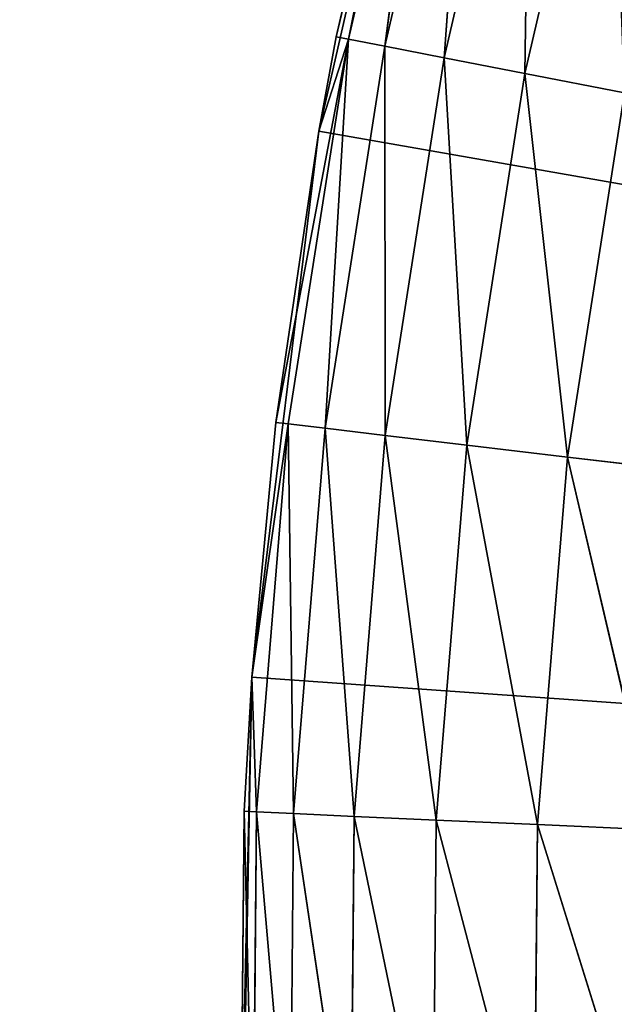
# Model space of a CAD drawing. Extents: x 0.6 to 100.6, y 0 to 13.
# Tile 492 of 656: x 1.9255 to 1.9978, y 7.1896 to 7.3094. Entities that reach past the tile are written whole.
import ezdxf

# ---------------------------------------------------------------- set-up
doc = ezdxf.new("R2010")
doc.units = 0
doc.header["$LTSCALE"] = 2.54
doc.layers.get('0').update_dxf_attribs({"color": 13, "linetype": 'CONTINUOUS'})

# ---------------------------------------------------------------- blocks, each defined once
blk = doc.blocks.new('P__KA__AZIENKOWA_VASCA_100')
at = {"color": 0}
for p, q in [((1.96187, 7.29584, 104.4), (1.9768, 7.36107, 104.4)), ((1.96187, 7.29584, 104.4), (1.9768, 7.36107, 104.4)), ((1.9768, 7.36107, 104.4), (1.96399, 7.30732, 104)), ((1.9768, 7.36107, 104.4), (1.96399, 7.30732, 104)), ((1.97472, 7.35357, 104), (1.96399, 7.30732, 104)), ((1.97472, 7.35357, 104), (1.96399, 7.30732, 104)), ((1.96548, 7.30703, 103.98263), (1.97472, 7.35357, 104)), ((1.96548, 7.30703, 103.98263), (1.97472, 7.35357, 104)), ((1.96548, 7.30703, 103.98263), (1.97618, 7.35317, 103.98263)), ((1.96548, 7.30703, 103.98263), (1.97618, 7.35317, 103.98263)), ((1.96991, 7.30617, 103.9658), (1.97618, 7.35317, 103.98263)), ((1.96991, 7.30617, 103.9658), (1.97618, 7.35317, 103.98263)), ((1.96991, 7.30617, 103.9658), (1.98054, 7.35199, 103.9658)), ((1.96991, 7.30617, 103.9658), (1.98054, 7.35199, 103.9658)), ((1.97714, 7.30477, 103.95), (1.98054, 7.35199, 103.9658)), ((1.97714, 7.30477, 103.95), (1.98054, 7.35199, 103.9658)), ((1.97714, 7.30477, 103.95), (1.98765, 7.35007, 103.95)), ((1.97714, 7.30477, 103.95), (1.98765, 7.35007, 103.95)), ((1.98696, 7.30287, 103.93572), (1.98765, 7.35007, 103.95)), ((1.98696, 7.30287, 103.93572), (1.98765, 7.35007, 103.95)), ((1.98696, 7.30287, 103.93572), (1.9973, 7.34745, 103.93572)), ((1.98696, 7.30287, 103.93572), (1.9973, 7.34745, 103.93572)), ((1.95667, 7.26041, 104), (1.96548, 7.30703, 103.98263)), ((1.95667, 7.26041, 104), (1.96548, 7.30703, 103.98263)), ((1.95817, 7.26023, 103.98263), (1.96548, 7.30703, 103.98263)), ((1.95817, 7.26023, 103.98263), (1.96548, 7.30703, 103.98263)), ((1.96187, 7.29584, 104.4), (1.96399, 7.30732, 104)), ((1.96399, 7.30732, 104), (1.96187, 7.29584, 104)), ((1.96187, 7.29584, 104.4), (1.96399, 7.30732, 104)), ((1.96399, 7.30732, 104), (1.96187, 7.29584, 104)), ((1.96187, 7.29584, 104), (1.96548, 7.30703, 103.98263)), ((1.96187, 7.29584, 104), (1.96548, 7.30703, 103.98263)), ((1.96265, 7.2597, 103.9658), (1.96548, 7.30703, 103.98263)), ((1.96265, 7.2597, 103.9658), (1.96548, 7.30703, 103.98263)), ((1.96548, 7.30703, 103.98263), (1.96399, 7.30732, 104)), ((1.96548, 7.30703, 103.98263), (1.96399, 7.30732, 104)), ((1.96548, 7.30703, 103.98263), (1.96991, 7.30617, 103.9658)), ((1.96548, 7.30703, 103.98263), (1.96991, 7.30617, 103.9658)), ((1.96265, 7.2597, 103.9658), (1.96991, 7.30617, 103.9658)), ((1.96265, 7.2597, 103.9658), (1.96991, 7.30617, 103.9658)), ((1.96997, 7.25883, 103.95), (1.96991, 7.30617, 103.9658)), ((1.96991, 7.30617, 103.9658), (1.97714, 7.30477, 103.95)), ((1.96997, 7.25883, 103.95), (1.96991, 7.30617, 103.9658)), ((1.96991, 7.30617, 103.9658), (1.97714, 7.30477, 103.95)), ((1.96997, 7.25883, 103.95), (1.97714, 7.30477, 103.95)), ((1.96997, 7.25883, 103.95), (1.97714, 7.30477, 103.95)), ((1.9799, 7.25765, 103.93572), (1.97714, 7.30477, 103.95)), ((1.97714, 7.30477, 103.95), (1.98696, 7.30287, 103.93572)), ((1.9799, 7.25765, 103.93572), (1.97714, 7.30477, 103.95)), ((1.97714, 7.30477, 103.95), (1.98696, 7.30287, 103.93572)), ((1.9799, 7.25765, 103.93572), (1.98696, 7.30287, 103.93572)), ((1.9799, 7.25765, 103.93572), (1.98696, 7.30287, 103.93572)), ((1.99214, 7.25619, 103.9234), (1.98696, 7.30287, 103.93572)), ((1.98696, 7.30287, 103.93572), (1.99906, 7.30052, 103.9234)), ((1.99214, 7.25619, 103.9234), (1.98696, 7.30287, 103.93572)), ((1.98696, 7.30287, 103.93572), (1.99906, 7.30052, 103.9234)), ((1.99214, 7.25619, 103.9234), (1.99906, 7.30052, 103.9234)), ((1.99214, 7.25619, 103.9234), (1.99906, 7.30052, 103.9234)), ((1.95373, 7.22941, 104.4), (1.96187, 7.29584, 104.4)), ((1.95373, 7.22941, 104.4), (1.96187, 7.29584, 104.4)), ((1.96187, 7.29584, 104.4), (1.95667, 7.26041, 104)), ((1.96187, 7.29584, 104.4), (1.95667, 7.26041, 104)), ((1.96187, 7.29584, 104), (1.95667, 7.26041, 104)), ((1.96187, 7.29584, 104), (1.95667, 7.26041, 104)), ((1.96187, 7.29584, 104.4), (1.96187, 7.29584, 104)), ((1.96187, 7.29584, 104.4), (1.96187, 7.29584, 104)), ((1.96187, 7.29584, 104.4), (2.60212, 7.18367, 104.4)), ((1.96187, 7.29584, 104.4), (2.60212, 7.18367, 104.4)), ((1.95373, 7.22941, 104.4), (1.95667, 7.26041, 104)), ((1.95667, 7.26041, 104), (1.95373, 7.22941, 104)), ((1.95373, 7.22941, 104.4), (1.95667, 7.26041, 104)), ((1.95667, 7.26041, 104), (1.95373, 7.22941, 104)), ((1.95817, 7.26023, 103.98263), (1.95373, 7.22941, 104)), ((1.95817, 7.26023, 103.98263), (1.95373, 7.22941, 104)), ((1.95817, 7.26023, 103.98263), (1.9543, 7.21302, 103.98263)), ((1.95817, 7.26023, 103.98263), (1.9543, 7.21302, 103.98263)), ((1.95667, 7.26041, 104), (1.95817, 7.26023, 103.98263)), ((1.95667, 7.26041, 104), (1.95817, 7.26023, 103.98263)), ((1.96265, 7.2597, 103.9658), (1.95817, 7.26023, 103.98263)), ((1.95817, 7.26023, 103.98263), (1.95881, 7.21282, 103.9658)), ((1.95817, 7.26023, 103.98263), (1.95881, 7.21282, 103.9658)), ((1.96265, 7.2597, 103.9658), (1.95817, 7.26023, 103.98263)), ((1.96265, 7.2597, 103.9658), (1.95881, 7.21282, 103.9658)), ((1.96265, 7.2597, 103.9658), (1.95881, 7.21282, 103.9658)), ((1.96997, 7.25883, 103.95), (1.96265, 7.2597, 103.9658)), ((1.96265, 7.2597, 103.9658), (1.96617, 7.21248, 103.95)), ((1.96265, 7.2597, 103.9658), (1.96617, 7.21248, 103.95)), ((1.96997, 7.25883, 103.95), (1.96265, 7.2597, 103.9658)), ((1.96997, 7.25883, 103.95), (1.96617, 7.21248, 103.95)), ((1.96997, 7.25883, 103.95), (1.96617, 7.21248, 103.95)), ((1.9799, 7.25765, 103.93572), (1.96997, 7.25883, 103.95)), ((1.96997, 7.25883, 103.95), (1.97616, 7.21203, 103.93572)), ((1.96997, 7.25883, 103.95), (1.97616, 7.21203, 103.93572)), ((1.9799, 7.25765, 103.93572), (1.96997, 7.25883, 103.95)), ((1.9799, 7.25765, 103.93572), (1.97616, 7.21203, 103.93572)), ((1.9799, 7.25765, 103.93572), (1.97616, 7.21203, 103.93572)), ((1.99214, 7.25619, 103.9234), (1.9799, 7.25765, 103.93572)), ((1.9799, 7.25765, 103.93572), (1.98847, 7.21147, 103.9234)), ((1.9799, 7.25765, 103.93572), (1.98847, 7.21147, 103.9234)), ((1.99214, 7.25619, 103.9234), (1.9799, 7.25765, 103.93572)), ((1.99214, 7.25619, 103.9234), (1.98847, 7.21147, 103.9234)), ((1.99214, 7.25619, 103.9234), (1.98847, 7.21147, 103.9234)), ((2.00632, 7.25451, 103.9134), (1.99214, 7.25619, 103.9234)), ((1.99214, 7.25619, 103.9234), (2.00273, 7.21083, 103.9134)), ((1.99214, 7.25619, 103.9234), (2.00273, 7.21083, 103.9134)), ((2.00632, 7.25451, 103.9134), (1.99214, 7.25619, 103.9234)), ((1.95237, 7.16561, 104), (1.95373, 7.22941, 104.4)), ((1.95237, 7.16561, 104), (1.95373, 7.22941, 104.4)), ((1.95247, 7.1625, 104.4), (1.95373, 7.22941, 104.4)), ((1.95247, 7.1625, 104.4), (1.95373, 7.22941, 104.4)), ((1.95373, 7.22941, 104), (1.95279, 7.21309, 104)), ((1.95279, 7.21309, 104), (1.95373, 7.22941, 104.4)), ((1.95279, 7.21309, 104), (1.95373, 7.22941, 104.4)), ((1.95373, 7.22941, 104), (1.95279, 7.21309, 104)), ((1.95373, 7.22941, 104.4), (1.95373, 7.22941, 104)), ((1.95373, 7.22941, 104.4), (1.95373, 7.22941, 104)), ((1.95373, 7.22941, 104.4), (2.60212, 7.18367, 104.4)), ((1.95373, 7.22941, 104.4), (2.60212, 7.18367, 104.4)), ((1.95373, 7.22941, 104), (1.9543, 7.21302, 103.98263)), ((1.95373, 7.22941, 104), (1.9543, 7.21302, 103.98263)), ((1.95279, 7.21309, 104), (1.95237, 7.16561, 104)), ((1.95279, 7.21309, 104), (1.95237, 7.16561, 104)), ((1.9543, 7.21302, 103.98263), (1.95279, 7.21309, 104)), ((1.95389, 7.16565, 103.98263), (1.95279, 7.21309, 104)), ((1.9543, 7.21302, 103.98263), (1.95279, 7.21309, 104)), ((1.95389, 7.16565, 103.98263), (1.95279, 7.21309, 104)), ((1.95389, 7.16565, 103.98263), (1.9543, 7.21302, 103.98263)), ((1.95389, 7.16565, 103.98263), (1.9543, 7.21302, 103.98263)), ((1.95881, 7.21282, 103.9658), (1.9543, 7.21302, 103.98263)), ((1.9584, 7.16578, 103.9658), (1.9543, 7.21302, 103.98263)), ((1.95881, 7.21282, 103.9658), (1.9543, 7.21302, 103.98263)), ((1.9584, 7.16578, 103.9658), (1.9543, 7.21302, 103.98263)), ((1.9584, 7.16578, 103.9658), (1.95881, 7.21282, 103.9658)), ((1.9584, 7.16578, 103.9658), (1.95881, 7.21282, 103.9658)), ((1.96617, 7.21248, 103.95), (1.95881, 7.21282, 103.9658)), ((1.96576, 7.16598, 103.95), (1.95881, 7.21282, 103.9658)), ((1.96617, 7.21248, 103.95), (1.95881, 7.21282, 103.9658)), ((1.96576, 7.16598, 103.95), (1.95881, 7.21282, 103.9658)), ((1.96576, 7.16598, 103.95), (1.96617, 7.21248, 103.95)), ((1.96576, 7.16598, 103.95), (1.96617, 7.21248, 103.95)), ((1.97616, 7.21203, 103.93572), (1.96617, 7.21248, 103.95)), ((1.97576, 7.16626, 103.93572), (1.96617, 7.21248, 103.95)), ((1.97616, 7.21203, 103.93572), (1.96617, 7.21248, 103.95)), ((1.97576, 7.16626, 103.93572), (1.96617, 7.21248, 103.95)), ((1.97576, 7.16626, 103.93572), (1.97616, 7.21203, 103.93572)), ((1.97576, 7.16626, 103.93572), (1.97616, 7.21203, 103.93572)), ((1.98847, 7.21147, 103.9234), (1.97616, 7.21203, 103.93572)), ((1.98808, 7.1666, 103.9234), (1.97616, 7.21203, 103.93572)), ((1.98847, 7.21147, 103.9234), (1.97616, 7.21203, 103.93572)), ((1.98808, 7.1666, 103.9234), (1.97616, 7.21203, 103.93572)), ((1.98808, 7.1666, 103.9234), (1.98847, 7.21147, 103.9234)), ((1.98808, 7.1666, 103.9234), (1.98847, 7.21147, 103.9234)), ((2.00273, 7.21083, 103.9134), (1.98847, 7.21147, 103.9234)), ((2.00235, 7.167, 103.9134), (1.98847, 7.21147, 103.9234)), ((2.00273, 7.21083, 103.9134), (1.98847, 7.21147, 103.9234)), ((2.00235, 7.167, 103.9134), (1.98847, 7.21147, 103.9234))]:
    blk.add_line(p, q, dxfattribs=at)
mesh = blk.add_polyface(dxfattribs=at)
corners = [(100.60212, 5.33368, 95.55), (0.60212, 5.33368, 95.55), (1.10212, 13.03367, 95.55)]
mesh.append_faces([[corners[k] for k in face] for face in [(0, 1, 2)]], dxfattribs={"color": 0})
mesh = blk.add_polyface(dxfattribs=at)
corners = [(100.10212, 13.03367, 95.7), (1.10212, 13.03367, 95.7), (0.60212, 5.33368, 95.7)]
mesh.append_faces([[corners[k] for k in face] for face in [(0, 1, 2)]], dxfattribs={"color": 0})
mesh = blk.add_polyface(dxfattribs=at)
corners = [(100.60212, 5.33368, 95.7), (100.10212, 13.03367, 95.7), (0.60212, 5.33368, 95.7)]
mesh.append_faces([[corners[k] for k in face] for face in [(0, 1, 2)]], dxfattribs={"color": 0})
mesh = blk.add_polyface(dxfattribs=at)
corners = [(100.60212, 5.33368, 95.55), (1.10212, 13.03367, 95.55), (100.10212, 13.03367, 95.55)]
mesh.append_faces([[corners[k] for k in face] for face in [(0, 1, 2)]], dxfattribs={"color": 0})
mesh = blk.add_polyface(dxfattribs=at)
corners = [(2.25744, 7.1229, 104.55), (0.60212, 8.53367, 104.55), (0.60212, 5.33368, 104.55)]
mesh.append_faces([[corners[k] for k in face] for face in [(0, 1, 2)]], dxfattribs={"color": 0})
mesh = blk.add_polyface(dxfattribs=at)
corners = [(2.25744, 7.1229, 104.55), (2.25212, 7.18367, 104.55), (0.60212, 8.53367, 104.55)]
mesh.append_faces([[corners[k] for k in face] for face in [(0, 1, 2)]], dxfattribs={"color": 0})
mesh = blk.add_polyface(dxfattribs=at)
corners = [(2.25744, 7.24445, 104.55), (0.60212, 8.53367, 104.55), (2.25212, 7.18367, 104.55)]
mesh.append_faces([[corners[k] for k in face] for face in [(0, 1, 2)]], dxfattribs={"color": 0})
mesh = blk.add_polyface(dxfattribs=at)
corners = [(2.27323, 7.30338, 104.55), (0.60212, 8.53367, 104.55), (2.25744, 7.24445, 104.55)]
mesh.append_faces([[corners[k] for k in face] for face in [(0, 1, 2)]], dxfattribs={"color": 0})
mesh = blk.add_polyface(dxfattribs=at)
corners = [(2.29901, 7.35867, 104.55), (0.60212, 8.53367, 104.55), (2.27323, 7.30338, 104.55)]
mesh.append_faces([[corners[k] for k in face] for face in [(0, 1, 2)]], dxfattribs={"color": 0})
mesh = blk.add_polyface(dxfattribs=at)
corners = [(2.25744, 7.24445, 104.4), (2.25212, 7.18367, 104.4), (0.60212, 8.53367, 104.4)]
mesh.append_faces([[corners[k] for k in face] for face in [(0, 1, 2)]], dxfattribs={"color": 0})
mesh = blk.add_polyface(dxfattribs=at)
corners = [(2.25212, 7.18367, 104.4), (0.60212, 5.33368, 104.4), (0.60212, 8.53367, 104.4)]
mesh.append_faces([[corners[k] for k in face] for face in [(0, 1, 2)]], dxfattribs={"color": 0})
mesh = blk.add_polyface(dxfattribs=at)
corners = [(2.29901, 7.35867, 104.4), (2.27323, 7.30338, 104.4), (0.60212, 8.53367, 104.4)]
mesh.append_faces([[corners[k] for k in face] for face in [(0, 1, 2)]], dxfattribs={"color": 0})
mesh = blk.add_polyface(dxfattribs=at)
corners = [(2.27323, 7.30338, 104.4), (2.25744, 7.24445, 104.4), (0.60212, 8.53367, 104.4)]
mesh.append_faces([[corners[k] for k in face] for face in [(0, 1, 2)]], dxfattribs={"color": 0})
mesh = blk.add_polyface(dxfattribs=at)
corners = [(2.60212, 7.18367, 104.4), (1.99835, 7.42443, 104.4), (1.9768, 7.36107, 104.4)]
mesh.append_faces([[corners[k] for k in face] for face in [(0, 1, 2)]], dxfattribs={"color": 0})
mesh = blk.add_polyface(dxfattribs=at)
corners = [(1.9768, 7.36107, 104.4), (1.96399, 7.30732, 104), (1.96187, 7.29584, 104.4)]
mesh.append_faces([[corners[k] for k in face] for face in [(0, 1, 2)]], dxfattribs={"color": 0})
mesh = blk.add_polyface(dxfattribs=at)
corners = [(2.60212, 7.18367, 104.4), (1.9768, 7.36107, 104.4), (1.96187, 7.29584, 104.4)]
mesh.append_faces([[corners[k] for k in face] for face in [(0, 1, 2)]], dxfattribs={"color": 0})
mesh = blk.add_polyface(dxfattribs=at)
corners = [(1.9768, 7.36107, 104.4), (1.97472, 7.35357, 104), (1.96399, 7.30732, 104)]
mesh.append_faces([[corners[k] for k in face] for face in [(0, 1, 2)]], dxfattribs={"color": 0})
mesh = blk.add_polyface(dxfattribs=at)
corners = [(1.97472, 7.35357, 104), (1.96548, 7.30703, 103.98263), (1.96399, 7.30732, 104)]
mesh.append_faces([[corners[k] for k in face] for face in [(0, 1, 2)]], dxfattribs={"color": 0})
mesh = blk.add_polyface(dxfattribs=at)
corners = [(1.97472, 7.35357, 104), (1.97618, 7.35317, 103.98263), (1.96548, 7.30703, 103.98263)]
mesh.append_faces([[corners[k] for k in face] for face in [(0, 1, 2)]], dxfattribs={"color": 0})
mesh = blk.add_polyface(dxfattribs=at)
corners = [(1.97618, 7.35317, 103.98263), (1.96991, 7.30617, 103.9658), (1.96548, 7.30703, 103.98263)]
mesh.append_faces([[corners[k] for k in face] for face in [(0, 1, 2)]], dxfattribs={"color": 0})
mesh = blk.add_polyface(dxfattribs=at)
corners = [(1.97618, 7.35317, 103.98263), (1.98054, 7.35199, 103.9658), (1.96991, 7.30617, 103.9658)]
mesh.append_faces([[corners[k] for k in face] for face in [(0, 1, 2)]], dxfattribs={"color": 0})
mesh = blk.add_polyface(dxfattribs=at)
corners = [(1.98054, 7.35199, 103.9658), (1.97714, 7.30477, 103.95), (1.96991, 7.30617, 103.9658)]
mesh.append_faces([[corners[k] for k in face] for face in [(0, 1, 2)]], dxfattribs={"color": 0})
mesh = blk.add_polyface(dxfattribs=at)
corners = [(1.98054, 7.35199, 103.9658), (1.98765, 7.35007, 103.95), (1.97714, 7.30477, 103.95)]
mesh.append_faces([[corners[k] for k in face] for face in [(0, 1, 2)]], dxfattribs={"color": 0})
mesh = blk.add_polyface(dxfattribs=at)
corners = [(1.98765, 7.35007, 103.95), (1.98696, 7.30287, 103.93572), (1.97714, 7.30477, 103.95)]
mesh.append_faces([[corners[k] for k in face] for face in [(0, 1, 2)]], dxfattribs={"color": 0})
mesh = blk.add_polyface(dxfattribs=at)
corners = [(1.98765, 7.35007, 103.95), (1.9973, 7.34745, 103.93572), (1.98696, 7.30287, 103.93572)]
mesh.append_faces([[corners[k] for k in face] for face in [(0, 1, 2)]], dxfattribs={"color": 0})
mesh = blk.add_polyface(dxfattribs=at)
corners = [(1.99906, 7.30052, 103.9234), (1.98696, 7.30287, 103.93572), (1.9973, 7.34745, 103.93572)]
mesh.append_faces([[corners[k] for k in face] for face in [(0, 1, 2)]], dxfattribs={"color": 0})
mesh = blk.add_polyface(dxfattribs=at)
corners = [(2.0092, 7.34423, 103.9234), (1.99906, 7.30052, 103.9234), (1.9973, 7.34745, 103.93572)]
mesh.append_faces([[corners[k] for k in face] for face in [(0, 1, 2)]], dxfattribs={"color": 0})
mesh = blk.add_polyface(dxfattribs=at)
corners = [(1.96548, 7.30703, 103.98263), (1.95817, 7.26023, 103.98263), (1.95667, 7.26041, 104)]
mesh.append_faces([[corners[k] for k in face] for face in [(0, 1, 2)]], dxfattribs={"color": 0})
mesh = blk.add_polyface(dxfattribs=at)
corners = [(1.96548, 7.30703, 103.98263), (1.95667, 7.26041, 104), (1.96187, 7.29584, 104)]
mesh.append_faces([[corners[k] for k in face] for face in [(0, 1, 2)]], dxfattribs={"color": 0})
mesh = blk.add_polyface(dxfattribs=at)
corners = [(1.96548, 7.30703, 103.98263), (1.96265, 7.2597, 103.9658), (1.95817, 7.26023, 103.98263)]
mesh.append_faces([[corners[k] for k in face] for face in [(0, 1, 2)]], dxfattribs={"color": 0})
mesh = blk.add_polyface(dxfattribs=at)
corners = [(1.96399, 7.30732, 104), (1.96187, 7.29584, 104), (1.96187, 7.29584, 104.4)]
mesh.append_faces([[corners[k] for k in face] for face in [(0, 1, 2)]], dxfattribs={"color": 0})
mesh = blk.add_polyface(dxfattribs=at)
corners = [(1.96399, 7.30732, 104), (1.96548, 7.30703, 103.98263), (1.96187, 7.29584, 104)]
mesh.append_faces([[corners[k] for k in face] for face in [(0, 1, 2)]], dxfattribs={"color": 0})
mesh = blk.add_polyface(dxfattribs=at)
corners = [(1.96548, 7.30703, 103.98263), (1.96991, 7.30617, 103.9658), (1.96265, 7.2597, 103.9658)]
mesh.append_faces([[corners[k] for k in face] for face in [(0, 1, 2)]], dxfattribs={"color": 0})
mesh = blk.add_polyface(dxfattribs=at)
corners = [(1.96991, 7.30617, 103.9658), (1.96997, 7.25883, 103.95), (1.96265, 7.2597, 103.9658)]
mesh.append_faces([[corners[k] for k in face] for face in [(0, 1, 2)]], dxfattribs={"color": 0})
mesh = blk.add_polyface(dxfattribs=at)
corners = [(1.96991, 7.30617, 103.9658), (1.97714, 7.30477, 103.95), (1.96997, 7.25883, 103.95)]
mesh.append_faces([[corners[k] for k in face] for face in [(0, 1, 2)]], dxfattribs={"color": 0})
mesh = blk.add_polyface(dxfattribs=at)
corners = [(1.97714, 7.30477, 103.95), (1.9799, 7.25765, 103.93572), (1.96997, 7.25883, 103.95)]
mesh.append_faces([[corners[k] for k in face] for face in [(0, 1, 2)]], dxfattribs={"color": 0})
mesh = blk.add_polyface(dxfattribs=at)
corners = [(1.97714, 7.30477, 103.95), (1.98696, 7.30287, 103.93572), (1.9799, 7.25765, 103.93572)]
mesh.append_faces([[corners[k] for k in face] for face in [(0, 1, 2)]], dxfattribs={"color": 0})
mesh = blk.add_polyface(dxfattribs=at)
corners = [(1.99214, 7.25619, 103.9234), (1.9799, 7.25765, 103.93572), (1.98696, 7.30287, 103.93572)]
mesh.append_faces([[corners[k] for k in face] for face in [(0, 1, 2)]], dxfattribs={"color": 0})
mesh = blk.add_polyface(dxfattribs=at)
corners = [(1.99906, 7.30052, 103.9234), (1.99214, 7.25619, 103.9234), (1.98696, 7.30287, 103.93572)]
mesh.append_faces([[corners[k] for k in face] for face in [(0, 1, 2)]], dxfattribs={"color": 0})
mesh = blk.add_polyface(dxfattribs=at)
corners = [(2.00632, 7.25451, 103.9134), (1.99214, 7.25619, 103.9234), (1.99906, 7.30052, 103.9234)]
mesh.append_faces([[corners[k] for k in face] for face in [(0, 1, 2)]], dxfattribs={"color": 0})
mesh = blk.add_polyface(dxfattribs=at)
corners = [(1.96187, 7.29584, 104.4), (1.95667, 7.26041, 104), (1.95373, 7.22941, 104.4)]
mesh.append_faces([[corners[k] for k in face] for face in [(0, 1, 2)]], dxfattribs={"color": 0})
mesh = blk.add_polyface(dxfattribs=at)
corners = [(2.60212, 7.18367, 104.4), (1.96187, 7.29584, 104.4), (1.95373, 7.22941, 104.4)]
mesh.append_faces([[corners[k] for k in face] for face in [(0, 1, 2)]], dxfattribs={"color": 0})
mesh = blk.add_polyface(dxfattribs=at)
corners = [(1.96187, 7.29584, 104), (1.95667, 7.26041, 104), (1.96187, 7.29584, 104.4)]
mesh.append_faces([[corners[k] for k in face] for face in [(0, 1, 2)]], dxfattribs={"color": 0})
mesh = blk.add_polyface(dxfattribs=at)
corners = [(1.95667, 7.26041, 104), (1.95373, 7.22941, 104), (1.95373, 7.22941, 104.4)]
mesh.append_faces([[corners[k] for k in face] for face in [(0, 1, 2)]], dxfattribs={"color": 0})
mesh = blk.add_polyface(dxfattribs=at)
corners = [(1.95667, 7.26041, 104), (1.95817, 7.26023, 103.98263), (1.95373, 7.22941, 104)]
mesh.append_faces([[corners[k] for k in face] for face in [(0, 1, 2)]], dxfattribs={"color": 0})
mesh = blk.add_polyface(dxfattribs=at)
corners = [(1.95817, 7.26023, 103.98263), (1.9543, 7.21302, 103.98263), (1.95373, 7.22941, 104)]
mesh.append_faces([[corners[k] for k in face] for face in [(0, 1, 2)]], dxfattribs={"color": 0})
mesh = blk.add_polyface(dxfattribs=at)
corners = [(1.95817, 7.26023, 103.98263), (1.95881, 7.21282, 103.9658), (1.9543, 7.21302, 103.98263)]
mesh.append_faces([[corners[k] for k in face] for face in [(0, 1, 2)]], dxfattribs={"color": 0})
mesh = blk.add_polyface(dxfattribs=at)
corners = [(1.95817, 7.26023, 103.98263), (1.96265, 7.2597, 103.9658), (1.95881, 7.21282, 103.9658)]
mesh.append_faces([[corners[k] for k in face] for face in [(0, 1, 2)]], dxfattribs={"color": 0})
mesh = blk.add_polyface(dxfattribs=at)
corners = [(1.96265, 7.2597, 103.9658), (1.96617, 7.21248, 103.95), (1.95881, 7.21282, 103.9658)]
mesh.append_faces([[corners[k] for k in face] for face in [(0, 1, 2)]], dxfattribs={"color": 0})
mesh = blk.add_polyface(dxfattribs=at)
corners = [(1.96265, 7.2597, 103.9658), (1.96997, 7.25883, 103.95), (1.96617, 7.21248, 103.95)]
mesh.append_faces([[corners[k] for k in face] for face in [(0, 1, 2)]], dxfattribs={"color": 0})
mesh = blk.add_polyface(dxfattribs=at)
corners = [(1.96997, 7.25883, 103.95), (1.97616, 7.21203, 103.93572), (1.96617, 7.21248, 103.95)]
mesh.append_faces([[corners[k] for k in face] for face in [(0, 1, 2)]], dxfattribs={"color": 0})
mesh = blk.add_polyface(dxfattribs=at)
corners = [(1.96997, 7.25883, 103.95), (1.9799, 7.25765, 103.93572), (1.97616, 7.21203, 103.93572)]
mesh.append_faces([[corners[k] for k in face] for face in [(0, 1, 2)]], dxfattribs={"color": 0})
mesh = blk.add_polyface(dxfattribs=at)
corners = [(1.98847, 7.21147, 103.9234), (1.97616, 7.21203, 103.93572), (1.9799, 7.25765, 103.93572)]
mesh.append_faces([[corners[k] for k in face] for face in [(0, 1, 2)]], dxfattribs={"color": 0})
mesh = blk.add_polyface(dxfattribs=at)
corners = [(1.99214, 7.25619, 103.9234), (1.98847, 7.21147, 103.9234), (1.9799, 7.25765, 103.93572)]
mesh.append_faces([[corners[k] for k in face] for face in [(0, 1, 2)]], dxfattribs={"color": 0})
mesh = blk.add_polyface(dxfattribs=at)
corners = [(2.00273, 7.21083, 103.9134), (1.98847, 7.21147, 103.9234), (1.99214, 7.25619, 103.9234)]
mesh.append_faces([[corners[k] for k in face] for face in [(0, 1, 2)]], dxfattribs={"color": 0})
mesh = blk.add_polyface(dxfattribs=at)
corners = [(2.00632, 7.25451, 103.9134), (2.00273, 7.21083, 103.9134), (1.99214, 7.25619, 103.9234)]
mesh.append_faces([[corners[k] for k in face] for face in [(0, 1, 2)]], dxfattribs={"color": 0})
mesh = blk.add_polyface(dxfattribs=at)
corners = [(1.95373, 7.22941, 104.4), (1.95279, 7.21309, 104), (1.95237, 7.16561, 104)]
mesh.append_faces([[corners[k] for k in face] for face in [(0, 1, 2)]], dxfattribs={"color": 0})
mesh = blk.add_polyface(dxfattribs=at)
corners = [(1.95373, 7.22941, 104.4), (1.95237, 7.16561, 104), (1.95247, 7.1625, 104.4)]
mesh.append_faces([[corners[k] for k in face] for face in [(0, 1, 2)]], dxfattribs={"color": 0})
mesh = blk.add_polyface(dxfattribs=at)
corners = [(2.60212, 7.18367, 104.4), (1.95373, 7.22941, 104.4), (1.95247, 7.1625, 104.4)]
mesh.append_faces([[corners[k] for k in face] for face in [(0, 1, 2)]], dxfattribs={"color": 0})
mesh = blk.add_polyface(dxfattribs=at)
corners = [(1.95373, 7.22941, 104), (1.95279, 7.21309, 104), (1.95373, 7.22941, 104.4)]
mesh.append_faces([[corners[k] for k in face] for face in [(0, 1, 2)]], dxfattribs={"color": 0})
mesh = blk.add_polyface(dxfattribs=at)
corners = [(1.95373, 7.22941, 104), (1.9543, 7.21302, 103.98263), (1.95279, 7.21309, 104)]
mesh.append_faces([[corners[k] for k in face] for face in [(0, 1, 2)]], dxfattribs={"color": 0})
mesh = blk.add_polyface(dxfattribs=at)
corners = [(1.95279, 7.21309, 104), (1.95389, 7.16565, 103.98263), (1.95237, 7.16561, 104)]
mesh.append_faces([[corners[k] for k in face] for face in [(0, 1, 2)]], dxfattribs={"color": 0})
mesh = blk.add_polyface(dxfattribs=at)
corners = [(1.95279, 7.21309, 104), (1.9543, 7.21302, 103.98263), (1.95389, 7.16565, 103.98263)]
mesh.append_faces([[corners[k] for k in face] for face in [(0, 1, 2)]], dxfattribs={"color": 0})
mesh = blk.add_polyface(dxfattribs=at)
corners = [(1.9543, 7.21302, 103.98263), (1.9584, 7.16578, 103.9658), (1.95389, 7.16565, 103.98263)]
mesh.append_faces([[corners[k] for k in face] for face in [(0, 1, 2)]], dxfattribs={"color": 0})
mesh = blk.add_polyface(dxfattribs=at)
corners = [(1.9543, 7.21302, 103.98263), (1.95881, 7.21282, 103.9658), (1.9584, 7.16578, 103.9658)]
mesh.append_faces([[corners[k] for k in face] for face in [(0, 1, 2)]], dxfattribs={"color": 0})
mesh = blk.add_polyface(dxfattribs=at)
corners = [(1.95881, 7.21282, 103.9658), (1.96576, 7.16598, 103.95), (1.9584, 7.16578, 103.9658)]
mesh.append_faces([[corners[k] for k in face] for face in [(0, 1, 2)]], dxfattribs={"color": 0})
mesh = blk.add_polyface(dxfattribs=at)
corners = [(1.95881, 7.21282, 103.9658), (1.96617, 7.21248, 103.95), (1.96576, 7.16598, 103.95)]
mesh.append_faces([[corners[k] for k in face] for face in [(0, 1, 2)]], dxfattribs={"color": 0})
mesh = blk.add_polyface(dxfattribs=at)
corners = [(1.96617, 7.21248, 103.95), (1.97576, 7.16626, 103.93572), (1.96576, 7.16598, 103.95)]
mesh.append_faces([[corners[k] for k in face] for face in [(0, 1, 2)]], dxfattribs={"color": 0})
mesh = blk.add_polyface(dxfattribs=at)
corners = [(1.96617, 7.21248, 103.95), (1.97616, 7.21203, 103.93572), (1.97576, 7.16626, 103.93572)]
mesh.append_faces([[corners[k] for k in face] for face in [(0, 1, 2)]], dxfattribs={"color": 0})
mesh = blk.add_polyface(dxfattribs=at)
corners = [(1.98808, 7.1666, 103.9234), (1.97576, 7.16626, 103.93572), (1.97616, 7.21203, 103.93572)]
mesh.append_faces([[corners[k] for k in face] for face in [(0, 1, 2)]], dxfattribs={"color": 0})
mesh = blk.add_polyface(dxfattribs=at)
corners = [(1.98847, 7.21147, 103.9234), (1.98808, 7.1666, 103.9234), (1.97616, 7.21203, 103.93572)]
mesh.append_faces([[corners[k] for k in face] for face in [(0, 1, 2)]], dxfattribs={"color": 0})
mesh = blk.add_polyface(dxfattribs=at)
corners = [(2.00235, 7.167, 103.9134), (1.98808, 7.1666, 103.9234), (1.98847, 7.21147, 103.9234)]
mesh.append_faces([[corners[k] for k in face] for face in [(0, 1, 2)]], dxfattribs={"color": 0})
mesh = blk.add_polyface(dxfattribs=at)
corners = [(2.00273, 7.21083, 103.9134), (2.00235, 7.167, 103.9134), (1.98847, 7.21147, 103.9234)]
mesh.append_faces([[corners[k] for k in face] for face in [(0, 1, 2)]], dxfattribs={"color": 0})

msp = doc.modelspace()

# ---------------------------------------------------------------- block references
at = {"color": 0}
msp.add_blockref('P__KA__AZIENKOWA_VASCA_100', (0, 0), dxfattribs=at)

doc.saveas('drawing.dxf')
